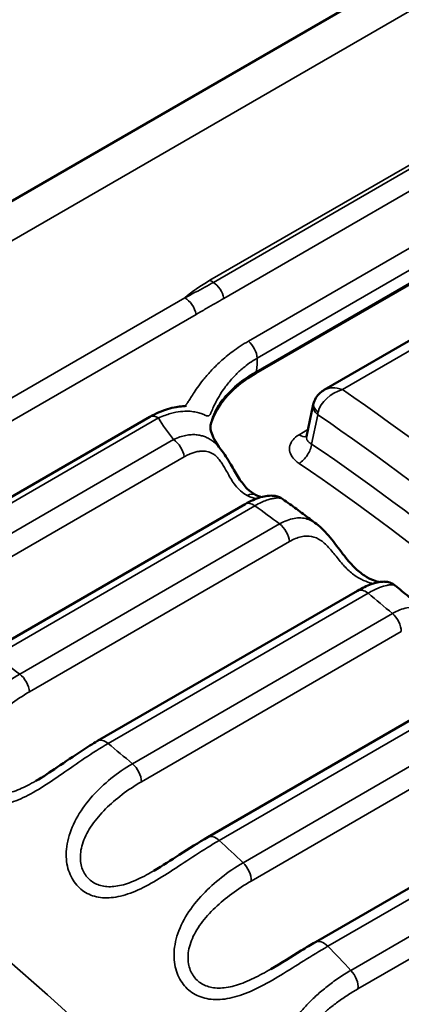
# Model space of a CAD drawing. Header units: millimetres. Extents: x 0 to 14369, y -869 to 2970.
# Tile 682 of 787: x 3657.37 to 3659.71, y 1806.1 to 1812.12. Entities that reach past the tile are written whole.
import ezdxf

# ---------------------------------------------------------------- set-up
doc = ezdxf.new("R2010")
doc.units = ezdxf.units.MM
doc.header["$LTSCALE"] = 10
doc.layers.add('Sichtbar (ISO)', color=7, linetype='Continuous', lineweight=50)
doc.layers.add('Sichtbar schmal (ISO)', color=7, linetype='Continuous', lineweight=35)

msp = doc.modelspace()

# ---------------------------------------------------------------- linework, layer by layer
at = {"layer": 'Sichtbar (ISO)'}
for p, q in [((3665.9771, 1816.0057), (3656.0776, 1810.2902)), ((3666.595, 1814.4472), (3658.8168, 1809.9565)), ((3660.0054, 1810.2992), (3659.2352, 1809.8545)), ((3659.1275, 1809.5696), (3659.1686, 1809.7646)), ((3656.475, 1808.7119), (3658.1692, 1809.69)), ((3658.5412, 1809.6466), (3658.5412, 1809.6467)), ((3659.1275, 1809.5696), (3659.1275, 1809.5696)), ((3658.7527, 1809.1569), (3657.1617, 1808.2384)), ((3659.4394, 1808.6263), (3657.8484, 1807.7078)), ((3660.1142, 1808.038), (3658.5232, 1807.1195)), ((3660.7727, 1807.396), (3659.1817, 1806.4775)), ((3658.1927, 1806.9134), (3658.1927, 1806.9133)), ((3658.9095, 1806.3131), (3658.9094, 1806.3131))]:
    msp.add_line(p, q, dxfattribs=at)
for points, knots in [([(3658.8168, 1809.9565), (3658.7277, 1809.905), (3658.6511, 1809.8395), (3658.5717, 1809.7252), (3658.5514, 1809.681), (3658.5397, 1809.6364)], [-0.30252039, -0.30252039, -0.30252039, -0.30252039, -0.26471247, -0.26471247, -0.2427886, -0.2427886, -0.2427886, -0.2427886]), ([(3659.1723, 1809.7785), (3659.1763, 1809.7913), (3659.1824, 1809.8034), (3659.198, 1809.8252), (3659.2077, 1809.835), (3659.2237, 1809.8474), (3659.2294, 1809.8511), (3659.2352, 1809.8545)], [0, 0, 0, 0, 0.00403969, 0.00403969, 0.008134, 0.008134, 0.01018836, 0.01018836, 0.01018836, 0.01018836]), ([(3658.1692, 1809.69), (3658.2063, 1809.7114), (3658.2434, 1809.7272), (3658.3133, 1809.7483), (3658.3471, 1809.7529), (3658.3793, 1809.7557), (3658.3869, 1809.7562), (3658.3913, 1809.7566), (3658.3919, 1809.7566), (3658.3919, 1809.7566)], [0, 0, 0, 0, 0.01491524, 0.01491524, 0.03078476, 0.03078476, 0.03745664, 0.03745664, 0.03966025, 0.03966025, 0.03966025, 0.03966025]), ([(3658.5412, 1809.6466), (3658.5382, 1809.6323), (3658.5376, 1809.6211), (3658.5505, 1809.5741), (3658.5675, 1809.5365), (3658.6033, 1809.4909)], [0, 0, 0, 0, 0.03311476, 0.03311476, 0.06751129, 0.06751129, 0.06751129, 0.06751129]), ([(3659.1255, 1809.5642), (3659.1255, 1809.5642), (3659.1255, 1809.5643), (3659.126, 1809.5651), (3659.127, 1809.567), (3659.1275, 1809.5696)], [0.005190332, 0.005190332, 0.005190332, 0.005190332, 0.006006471, 0.006006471, 0.009517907, 0.009517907, 0.009517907, 0.009517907]), ([(3658.6033, 1809.491), (3658.6252, 1809.4631), (3658.6447, 1809.4312), (3658.6801, 1809.3703), (3658.6967, 1809.3407), (3658.7301, 1809.2897), (3658.7473, 1809.2674), (3658.7812, 1809.2342), (3658.7982, 1809.2221), (3658.8144, 1809.214)], [0, 0, 0, 0, 0.01103621, 0.01103621, 0.02113261, 0.02113261, 0.03055456, 0.03055456, 0.03933457, 0.03933457, 0.03933457, 0.03933457]), ([(3658.7527, 1809.1569), (3658.7848, 1809.1754), (3658.8165, 1809.1894), (3658.8608, 1809.2024), (3658.8752, 1809.2054), (3658.9028, 1809.2085), (3658.9161, 1809.2089), (3658.9383, 1809.2059), (3658.9466, 1809.2041), (3658.9644, 1809.1979), (3658.9741, 1809.1931), (3658.983, 1809.1867)], [0, 0, 0, 0, 0.01285847, 0.01285847, 0.01939182, 0.01939182, 0.02564076, 0.02564076, 0.02898097, 0.02898097, 0.03257313, 0.03257313, 0.03257313, 0.03257313]), ([(3659.1893, 1809.0351), (3659.1756, 1809.0454), (3659.1618, 1809.0556), (3659.1344, 1809.076), (3659.1206, 1809.0862), (3659.0931, 1809.1065), (3659.0794, 1809.1166), (3659.0518, 1809.1368), (3659.0381, 1809.1468), (3659.0105, 1809.1668), (3658.9968, 1809.1768), (3658.983, 1809.1867)], [3.70392505, 3.70392505, 3.70392505, 3.70392505, 3.70880743, 3.70880743, 3.71368982, 3.71368982, 3.71857221, 3.71857221, 3.7234546, 3.7234546, 3.72833699, 3.72833699, 3.72833699, 3.72833699]), ([(3659.1894, 1809.0349), (3659.2193, 1809.0125), (3659.2464, 1808.9838), (3659.2983, 1808.9203), (3659.3242, 1808.8844), (3659.373, 1808.8214), (3659.3966, 1808.7932), (3659.4409, 1808.7494), (3659.4621, 1808.7321), (3659.5017, 1808.7061), (3659.5209, 1808.6966), (3659.5525, 1808.6848), (3659.5664, 1808.6815), (3659.5757, 1808.6799)], [0, 0, 0, 0, 0.01273264, 0.01273264, 0.02570865, 0.02570865, 0.03668648, 0.03668648, 0.0461038, 0.0461038, 0.05523605, 0.05523605, 0.06359937, 0.06359937, 0.06359937, 0.06359937]), ([(3659.4394, 1808.6263), (3659.469, 1808.6434), (3659.4978, 1808.6569), (3659.55, 1808.6754), (3659.5718, 1808.6807), (3659.6023, 1808.6823), (3659.6113, 1808.6823), (3659.6268, 1808.6796), (3659.6317, 1808.6784), (3659.6429, 1808.6748), (3659.6495, 1808.6719), (3659.6602, 1808.6658), (3659.6646, 1808.6629), (3659.6687, 1808.6596)], [0, 0, 0, 0, 0.01196784, 0.01196784, 0.02429263, 0.02429263, 0.02843333, 0.02843333, 0.03010622, 0.03010622, 0.03230372, 0.03230372, 0.03390703, 0.03390703, 0.03390703, 0.03390703]), ([(3659.8776, 1808.4858), (3659.8637, 1808.4975), (3659.8499, 1808.5092), (3659.8222, 1808.5325), (3659.8084, 1808.5441), (3659.7807, 1808.5672), (3659.7668, 1808.5788), (3659.7391, 1808.6018), (3659.7252, 1808.6133), (3659.6974, 1808.6361), (3659.6835, 1808.6475), (3659.6696, 1808.6589)], [3.62158828, 3.62158828, 3.62158828, 3.62158828, 3.62659534, 3.62659534, 3.63160241, 3.63160241, 3.63660948, 3.63660948, 3.64161655, 3.64161655, 3.64662361, 3.64662361, 3.64662361, 3.64662361]), ([(3657.4705, 1807.4631), (3657.5156, 1807.4892), (3657.5591, 1807.5183), (3657.6528, 1807.582), (3657.7029, 1807.6168), (3657.7845, 1807.6695), (3657.8168, 1807.6895), (3657.8484, 1807.7078)], [0, 0, 0, 0, 0.0156275, 0.0156275, 0.03501792, 0.03501792, 0.04817112, 0.04817112, 0.04817112, 0.04817112]), ([(3658.1927, 1806.9133), (3658.247, 1806.9447), (3658.2989, 1806.9788), (3658.4093, 1807.0503), (3658.4679, 1807.0875), (3658.5232, 1807.1195)], [0, 0, 0, 0, 0.0189009, 0.0189009, 0.0420546, 0.0420546, 0.0420546, 0.0420546]), ([(3658.9095, 1806.3131), (3658.9746, 1806.3508), (3659.0365, 1806.3902), (3659.1246, 1806.4439), (3659.1536, 1806.4612), (3659.1817, 1806.4775)], [0, 0, 0, 0, 0.02305297, 0.02305297, 0.03484842, 0.03484842, 0.03484842, 0.03484842])]:
    msp.add_open_spline(points, degree=3, knots=knots, dxfattribs=at)
for points in [[(3659.1686, 1809.7646), (3659.1696, 1809.7693), (3659.1708, 1809.7739), (3659.1723, 1809.7785)], [(3658.8144, 1809.2139), (3658.8273, 1809.2075), (3658.8397, 1809.2027), (3658.8507, 1809.1994)], [(3659.1892, 1809.035), (3659.1893, 1809.035), (3659.1893, 1809.035), (3659.1894, 1809.0349)], [(3659.6696, 1808.6588), (3659.6696, 1808.6588), (3659.6696, 1808.6588), (3659.6696, 1808.6588)]]:
    msp.add_open_spline(points, degree=3, dxfattribs=at)
at = {"layer": 'Sichtbar schmal (ISO)'}
for p, q in [((3666.3892, 1816.0006), (3656.4897, 1810.2851)), ((3658.5364, 1810.525), (3666.3146, 1815.0157)), ((3666.3355, 1815.0033), (3658.5573, 1810.5126)), ((3666.4001, 1814.9053), (3658.6219, 1810.4146)), ((3658.7725, 1810.1535), (3666.5507, 1814.6442)), ((3658.8249, 1810.0484), (3666.6031, 1814.5392)), ((3658.8189, 1809.9661), (3666.597, 1814.4568)), ((3658.382, 1810.4182), (3656.1204, 1809.1124)), ((3658.4518, 1810.3169), (3656.1902, 1809.0112)), ((3660.0899, 1810.2858), (3659.3469, 1809.8568)), ((3658.8189, 1809.9661), (3658.8168, 1809.9565)), ((3656.5281, 1808.705), (3658.2223, 1809.6831)), ((3659.158, 1809.5238), (3659.1958, 1809.7031)), ((3659.1364, 1809.6119), (3659.0816, 1809.5803)), ((3656.6732, 1808.6036), (3658.3135, 1809.5507)), ((3656.7384, 1808.4986), (3658.3788, 1809.4457)), ((3658.8116, 1809.1462), (3657.2206, 1808.2276)), ((3657.3717, 1808.1167), (3658.9626, 1809.0352)), ((3657.4319, 1808.0086), (3659.0229, 1808.9272)), ((3659.504, 1808.6112), (3657.913, 1807.6926)), ((3658.0619, 1807.5687), (3659.6528, 1808.4873)), ((3658.1167, 1807.4583), (3659.7077, 1808.3769)), ((3660.1845, 1808.018), (3658.5935, 1807.0994)), ((3658.7391, 1806.9634), (3660.3301, 1807.882)), ((3658.7882, 1806.8514), (3660.3792, 1807.77)), ((3657.8886, 1807.4423), (3657.8886, 1807.4423)), ((3660.8485, 1807.3706), (3659.2575, 1806.452)), ((3659.3989, 1806.3048), (3660.9899, 1807.2234)), ((3659.4419, 1806.192), (3661.0329, 1807.1106)), ((3658.5389, 1807.0669), (3658.5389, 1807.0669))]:
    msp.add_line(p, q, dxfattribs=at)
for centre, major_axis, ratio, start_param, end_param in [((3659.4718, 1810.0068), (1.3225, 0.0225), 0.565707, 2.346839, 2.529696), ((3658.5425, 1810.195), (0.2, -0.3464), 0.57735, 2.303803, 2.377702), ((3658.5536, 1810.4332), (-0.05, 0.0866), 0.577349, 4.185311, 5.445394), ((3658.3834, 1810.3357), (-0.05, 0.0866), 0.57735, 4.183235, 5.517469), ((3658.7543, 1810.0851), (0.05, -0.0866), 0.57735, 0.836132, 2.096215), ((3658.5425, 1810.195), (0.2, -0.3464), 0.57735, 0.571581, 0.836132), ((3659.3377, 1809.7399), (0.1295, 0.0871), 0.664937, 1.085527, 2.530891), ((3659.3373, 1809.7402), (0.1257, -0.0934), 0.689927, 1.976588, 2.851827), ((3658.5795, 1800.4518), (6.055, -10.4876), 0.57735, 1.736719, 2.266465), ((3659.2665, 1809.744), (-0.0978, 0.0206), 0.686712, 0.000576, 0.917741), ((3659.2677, 1809.7486), (-0.0954, 0.0299), 0.609299, 0.000004, 0.963897), ((3658.2192, 1809.6034), (-0.05, 0.0866), 0.577363, 5.453269, 6.283187), ((3659.6341, 1809.805), (-1.4859, 0.2489), 0.568185, 0.425537, 0.579778), ((3658.4735, 1800.3905), (5.98, -10.3577), 0.57735, 1.732164, 2.27068), ((3659.0862, 1809.6591), (0.05, -0.0866), 0.57735, 5.432275, 6.118227), ((3658.3091, 1809.4717), (0.05, -0.0866), 0.577354, 0.95964, 2.293864), ((3659.0872, 1809.483), (-0.0558, -0.083), 0.527647, 0.823491, 2.394764), ((3658.4735, 1800.3905), (5.855, -10.1412), 0.57735, 1.72286, 2.273435), ((3658.4028, 1800.3497), (5.805, -10.0546), 0.57735, 1.72286, 2.273435), ((3658.7695, 1809.1246), (0.0449, 0.0893), 0.616639, 0.000005, 0.75098), ((3658.8027, 1809.0703), (-0.05, 0.0866), 0.57735, 5.371204, 6.283185), ((3657.7306, 1799.9617), (-6.055, 10.4876), 0.57735, 5.353406, 5.371204), ((3658.9525, 1808.9603), (0.05, -0.0866), 0.577348, 0.877604, 2.211811), ((3659.4894, 1808.5397), (-0.05, 0.0866), 0.57735, 5.289174, 6.283185), ((3657.7306, 1799.9617), (-6.055, 10.4876), 0.57735, 5.271375, 5.289174), ((3659.637, 1808.4169), (0.05, -0.0866), 0.577348, 0.795573, 2.129781), ((3656.1396, 1799.0431), (6.055, -10.4876), 0.57735, 2.211813, 2.229612), ((3657.3615, 1808.0417), (0.05, -0.0866), 0.57735, 0.877606, 2.211813), ((3657.8984, 1807.6212), (-0.05, 0.0866), 0.57735, 5.289174, 6.283201), ((3656.1396, 1799.0431), (6.055, -10.4876), 0.57735, 2.129783, 2.147581), ((3658.046, 1807.4983), (0.05, -0.0866), 0.57735, 0.795575, 2.129783), ((3655.4325, 1798.6348), (5.555, -9.6215), 0.57735, 1.941367, 2.29322), ((3658.5732, 1807.0329), (-0.05, 0.0866), 0.57735, 5.207143, 6.283196), ((3656.1396, 1799.0431), (6.055, -10.4876), 0.57735, 2.047752, 2.065551), ((3658.7177, 1806.898), (0.05, -0.0866), 0.57735, 0.713545, 2.047752), ((3659.2317, 1806.3909), (-0.05, 0.0866), 0.57735, 5.125113, 6.283191), ((3656.1396, 1799.0431), (6.055, -10.4876), 0.57735, 1.965722, 1.98352), ((3659.372, 1806.2449), (0.05, -0.0866), 0.57735, 0.631514, 1.965722)]:
    msp.add_ellipse(centre, major_axis=major_axis, ratio=ratio, start_param=start_param, end_param=end_param, dxfattribs=at)
for points, knots in [([(3658.5573, 1810.5126), (3658.5403, 1810.5028), (3658.5226, 1810.4928), (3658.5042, 1810.4827), (3658.4858, 1810.4726), (3658.4666, 1810.4623), (3658.4463, 1810.4516), (3658.426, 1810.4409), (3658.4046, 1810.4298), (3658.382, 1810.4182)], [0, 0, 0, 0, 0.3333333, 0.3333333, 0.3333333, 0.6666667, 0.6666667, 0.6666667, 1, 1, 1, 1]), ([(3658.6219, 1810.4146), (3658.6049, 1810.4047), (3658.5696, 1810.3844), (3658.5137, 1810.3524), (3658.4729, 1810.3291), (3658.4518, 1810.3169)], [0, 0, 0, 0, 0.3333333, 0.6666667, 0.9999968, 0.9999968, 0.9999968, 0.9999968]), ([(3658.3803, 1809.7557), (3658.3829, 1809.7578), (3658.3853, 1809.7602), (3658.3877, 1809.7627), (3658.3919, 1809.7672), (3658.396, 1809.7724), (3658.4004, 1809.7786), (3658.4047, 1809.7848), (3658.4094, 1809.7921), (3658.4149, 1809.8007), (3658.4204, 1809.8094), (3658.4266, 1809.8194), (3658.434, 1809.8309), (3658.4414, 1809.8424), (3658.45, 1809.8553), (3658.46, 1809.8695), (3658.4701, 1809.8837), (3658.4817, 1809.8993), (3658.4951, 1809.9161), (3658.5086, 1809.9328), (3658.5239, 1809.9508), (3658.5414, 1809.9696), (3658.5589, 1809.9884), (3658.5786, 1810.0081), (3658.6008, 1810.0284), (3658.6231, 1810.0486), (3658.648, 1810.0694), (3658.6764, 1810.0905), (3658.7048, 1810.1115), (3658.7366, 1810.1328), (3658.7725, 1810.1535)], [0.4372345, 0.4372345, 0.4372345, 0.4372345, 0.4705882, 0.4705882, 0.4705882, 0.5294118, 0.5294118, 0.5294118, 0.5882353, 0.5882353, 0.5882353, 0.6470588, 0.6470588, 0.6470588, 0.7058824, 0.7058824, 0.7058824, 0.7647059, 0.7647059, 0.7647059, 0.8235294, 0.8235294, 0.8235294, 0.8823529, 0.8823529, 0.8823529, 0.9411765, 0.9411765, 0.9411765, 1, 1, 1, 1]), ([(3658.2223, 1809.6831), (3658.2486, 1809.6953), (3658.2732, 1809.7042), (3658.2955, 1809.7104), (3658.3179, 1809.7167), (3658.3381, 1809.7204), (3658.3562, 1809.7225), (3658.3744, 1809.7246), (3658.3905, 1809.725), (3658.4049, 1809.7245), (3658.4193, 1809.7239), (3658.432, 1809.7224), (3658.4436, 1809.7203), (3658.4552, 1809.7183), (3658.4657, 1809.7155), (3658.475, 1809.7126), (3658.4842, 1809.7097), (3658.4923, 1809.7065), (3658.499, 1809.7038), (3658.5011, 1809.7029), (3658.5032, 1809.702), (3658.5051, 1809.7012), (3658.509, 1809.6996), (3658.5125, 1809.6982), (3658.5154, 1809.6972), (3658.5198, 1809.6956), (3658.5232, 1809.695), (3658.526, 1809.6954), (3658.5289, 1809.6958), (3658.5313, 1809.6972), (3658.5337, 1809.7), (3658.536, 1809.7028), (3658.5383, 1809.7069), (3658.5411, 1809.7128), (3658.5421, 1809.7148), (3658.5431, 1809.7171), (3658.5442, 1809.7195), (3658.5462, 1809.7242), (3658.5486, 1809.7297), (3658.5514, 1809.736), (3658.5556, 1809.7456), (3658.5607, 1809.757), (3658.5673, 1809.7702), (3658.5739, 1809.7835), (3658.5819, 1809.7985), (3658.5917, 1809.8149), (3658.6015, 1809.8314), (3658.6131, 1809.8494), (3658.6269, 1809.8683), (3658.6407, 1809.8873), (3658.6566, 1809.9072), (3658.6751, 1809.9275), (3658.68, 1809.9329), (3658.6851, 1809.9383), (3658.6905, 1809.9438), (3658.7051, 1809.9588), (3658.7213, 1809.974), (3658.7395, 1809.989), (3658.7642, 1810.0095), (3658.7926, 1810.0298), (3658.8249, 1810.0484)], [0.0000005, 0.0000005, 0.0000005, 0.0000005, 0.0588235, 0.0588235, 0.0588235, 0.1176471, 0.1176471, 0.1176471, 0.1764706, 0.1764706, 0.1764706, 0.2352941, 0.2352941, 0.2352941, 0.2941176, 0.2941176, 0.2941176, 0.3529412, 0.3529412, 0.3529412, 0.3719913, 0.3719913, 0.3719913, 0.4117647, 0.4117647, 0.4117647, 0.4705882, 0.4705882, 0.4705882, 0.5294118, 0.5294118, 0.5294118, 0.5882353, 0.5882353, 0.5882353, 0.6083588, 0.6083588, 0.6083588, 0.6470588, 0.6470588, 0.6470588, 0.7058824, 0.7058824, 0.7058824, 0.7647059, 0.7647059, 0.7647059, 0.8235294, 0.8235294, 0.8235294, 0.8823529, 0.8823529, 0.8823529, 0.8980114, 0.8980114, 0.8980114, 0.9411765, 0.9411765, 0.9411765, 0.9999994, 0.9999994, 0.9999994, 0.9999994]), ([(3658.5412, 1809.6467), (3658.5415, 1809.6481), (3658.5418, 1809.6495), (3658.5421, 1809.6509), (3658.5504, 1809.6874), (3658.5655, 1809.7235), (3658.5874, 1809.7586), (3658.5889, 1809.761), (3658.5904, 1809.7633), (3658.5919, 1809.7657), (3658.6162, 1809.803), (3658.6483, 1809.839), (3658.6866, 1809.8727), (3658.725, 1809.9063), (3658.7694, 1809.9375), (3658.8189, 1809.9661)], [0.566223, 0.566223, 0.566223, 0.566223, 0.5714286, 0.5714286, 0.5714286, 0.7053243, 0.7053243, 0.7053243, 0.7142857, 0.7142857, 0.7142857, 0.8571429, 0.8571429, 0.8571429, 1, 1, 1, 1]), ([(3658.3135, 1809.5507), (3658.327, 1809.5573), (3658.3531, 1809.5681), (3658.3889, 1809.5776), (3658.4218, 1809.5818), (3658.4518, 1809.5814), (3658.479, 1809.577), (3658.5034, 1809.5696), (3658.5258, 1809.5594), (3658.5475, 1809.546), (3658.5694, 1809.5285), (3658.588, 1809.5096), (3658.5993, 1809.496), (3658.6033, 1809.491)], [0.0000001, 0.0000001, 0.0000001, 0.0000001, 0.0555556, 0.1111111, 0.1666667, 0.2222222, 0.2777778, 0.3333333, 0.3888889, 0.4444444, 0.5, 0.5555556, 0.5860812, 0.5860812, 0.5860812, 0.5860812]), ([(3659.0814, 1809.405), (3659.0667, 1809.4149), (3659.0549, 1809.4255), (3659.0455, 1809.4373), (3659.0361, 1809.4491), (3659.0292, 1809.4619), (3659.0257, 1809.475), (3659.0222, 1809.4882), (3659.0221, 1809.5015), (3659.0254, 1809.5142), (3659.0287, 1809.527), (3659.0353, 1809.5393), (3659.0447, 1809.5504), (3659.0541, 1809.5615), (3659.0663, 1809.5714), (3659.0816, 1809.5803)], [0.0000056, 0.0000056, 0.0000056, 0.0000056, 0.2, 0.2, 0.2, 0.4, 0.4, 0.4, 0.6, 0.6, 0.6, 0.8, 0.8, 0.8, 1, 1, 1, 1]), ([(3659.1579, 1809.5238), (3659.1504, 1809.5279), (3659.1376, 1809.5369), (3659.1271, 1809.553), (3659.1264, 1809.5643), (3659.1275, 1809.5696)], [0.0001047, 0.0001047, 0.0001047, 0.0001047, 0.2, 0.4, 0.5840181, 0.5840181, 0.5840181, 0.5840181]), ([(3658.3788, 1809.4457), (3658.3888, 1809.4515), (3658.3984, 1809.4564), (3658.4077, 1809.4605), (3658.4169, 1809.4647), (3658.4257, 1809.4681), (3658.4341, 1809.4708), (3658.4425, 1809.4736), (3658.4506, 1809.4757), (3658.4582, 1809.4772), (3658.4659, 1809.4788), (3658.4731, 1809.4798), (3658.4801, 1809.4803), (3658.487, 1809.4808), (3658.4935, 1809.4809), (3658.4997, 1809.4805), (3658.5059, 1809.4801), (3658.5118, 1809.4793), (3658.5174, 1809.4781), (3658.523, 1809.477), (3658.5284, 1809.4755), (3658.5338, 1809.4735), (3658.5391, 1809.4716), (3658.5444, 1809.4692), (3658.5497, 1809.4663), (3658.555, 1809.4634), (3658.5603, 1809.4599), (3658.5656, 1809.4559), (3658.571, 1809.4518), (3658.5763, 1809.4471), (3658.5816, 1809.4417), (3658.5869, 1809.4363), (3658.5922, 1809.4301), (3658.5975, 1809.4232), (3658.6028, 1809.4162), (3658.6081, 1809.4085), (3658.6135, 1809.4), (3658.6189, 1809.3915), (3658.6243, 1809.3823), (3658.6299, 1809.3724), (3658.6355, 1809.3625), (3658.6412, 1809.3519), (3658.6474, 1809.3409), (3658.6535, 1809.3298), (3658.66, 1809.3183), (3658.6673, 1809.3064), (3658.6746, 1809.2946), (3658.6826, 1809.2826), (3658.6919, 1809.2708), (3658.7011, 1809.259), (3658.7115, 1809.2474), (3658.7235, 1809.2368), (3658.7356, 1809.2262), (3658.7494, 1809.2165), (3658.7647, 1809.2088)], [0, 0, 0, 0, 0.055556, 0.055556, 0.055556, 0.111111, 0.111111, 0.111111, 0.166667, 0.166667, 0.166667, 0.222222, 0.222222, 0.222222, 0.277778, 0.277778, 0.277778, 0.333333, 0.333333, 0.333333, 0.388889, 0.388889, 0.388889, 0.444444, 0.444444, 0.444444, 0.5, 0.5, 0.5, 0.555556, 0.555556, 0.555556, 0.611111, 0.611111, 0.611111, 0.666667, 0.666667, 0.666667, 0.722222, 0.722222, 0.722222, 0.777778, 0.777778, 0.777778, 0.833333, 0.833333, 0.833333, 0.888889, 0.888889, 0.888889, 0.944444, 0.944444, 0.944444, 1, 1, 1, 1]), ([(3658.7647, 1809.2088), (3658.7751, 1809.2036), (3658.7849, 1809.1995), (3658.7939, 1809.1962), (3658.8029, 1809.193), (3658.811, 1809.1907), (3658.8183, 1809.189), (3658.8185, 1809.1889), (3658.8186, 1809.1889), (3658.8188, 1809.1888)], [0.0000003, 0.0000003, 0.0000003, 0.0000003, 0.0588235, 0.0588235, 0.0588235, 0.1176471, 0.1176471, 0.1176471, 0.1188856, 0.1188856, 0.1188856, 0.1188856]), ([(3658.983, 1809.1867), (3658.9816, 1809.1877), (3658.9799, 1809.1886), (3658.978, 1809.1895), (3658.9748, 1809.1908), (3658.971, 1809.192), (3658.9666, 1809.1927), (3658.9621, 1809.1935), (3658.957, 1809.1939), (3658.9512, 1809.1938), (3658.9455, 1809.1938), (3658.9391, 1809.1934), (3658.9322, 1809.1924), (3658.9252, 1809.1915), (3658.9177, 1809.19), (3658.9095, 1809.188), (3658.9012, 1809.1859), (3658.8923, 1809.1832), (3658.8825, 1809.1797), (3658.8727, 1809.1762), (3658.862, 1809.1718), (3658.8502, 1809.1663), (3658.8384, 1809.1609), (3658.8255, 1809.1542), (3658.8116, 1809.1462)], [0.5524575, 0.5524575, 0.5524575, 0.5524575, 0.5882353, 0.5882353, 0.5882353, 0.6470588, 0.6470588, 0.6470588, 0.7058824, 0.7058824, 0.7058824, 0.7647059, 0.7647059, 0.7647059, 0.8235294, 0.8235294, 0.8235294, 0.8823529, 0.8823529, 0.8823529, 0.9411765, 0.9411765, 0.9411765, 1, 1, 1, 1]), ([(3658.9626, 1809.0352), (3658.9933, 1809.0529), (3659.0234, 1809.0643), (3659.0518, 1809.0692), (3659.0802, 1809.0741), (3659.107, 1809.0726), (3659.1322, 1809.0649), (3659.1351, 1809.064), (3659.138, 1809.063), (3659.1409, 1809.0619), (3659.1576, 1809.0557), (3659.1736, 1809.0467), (3659.1892, 1809.035)], [0, 0, 0, 0, 0.1428571, 0.1428571, 0.1428571, 0.2857143, 0.2857143, 0.2857143, 0.3021129, 0.3021129, 0.3021129, 0.3982029, 0.3982029, 0.3982029, 0.3982029]), ([(3659.0229, 1808.9272), (3659.048, 1808.9416), (3659.0714, 1808.9511), (3659.0938, 1808.9564), (3659.1163, 1808.9616), (3659.1378, 1808.9626), (3659.1581, 1808.9589), (3659.1783, 1808.9552), (3659.1973, 1808.9468), (3659.2156, 1808.9341), (3659.2339, 1808.9213), (3659.2515, 1808.9042), (3659.2689, 1808.8845), (3659.2863, 1808.8647), (3659.3035, 1808.8424), (3659.3209, 1808.8211), (3659.3383, 1808.7998), (3659.3559, 1808.7795), (3659.3742, 1808.7614), (3659.3925, 1808.7433), (3659.4117, 1808.7275), (3659.4314, 1808.7145), (3659.4511, 1808.7014), (3659.4715, 1808.6913), (3659.4898, 1808.6843), (3659.5082, 1808.6773), (3659.5245, 1808.6734), (3659.5362, 1808.6712), (3659.5367, 1808.671), (3659.5373, 1808.6709), (3659.5378, 1808.6708)], [0, 0, 0, 0, 0.0714286, 0.0714286, 0.0714286, 0.1428571, 0.1428571, 0.1428571, 0.2142857, 0.2142857, 0.2142857, 0.2857143, 0.2857143, 0.2857143, 0.3571429, 0.3571429, 0.3571429, 0.4285714, 0.4285714, 0.4285714, 0.5, 0.5, 0.5, 0.5714286, 0.5714286, 0.5714286, 0.6428571, 0.6428571, 0.6428571, 0.6463911, 0.6463911, 0.6463911, 0.6463911]), ([(3659.6696, 1808.6588), (3659.6678, 1808.6603), (3659.6649, 1808.6615), (3659.6613, 1808.6622), (3659.6593, 1808.6626), (3659.6572, 1808.6629), (3659.6548, 1808.663), (3659.647, 1808.6635), (3659.6373, 1808.6628), (3659.6262, 1808.6608), (3659.6239, 1808.6604), (3659.6215, 1808.6599), (3659.6191, 1808.6594), (3659.6062, 1808.6566), (3659.5916, 1808.6523), (3659.5746, 1808.6456), (3659.573, 1808.645), (3659.5714, 1808.6444), (3659.5698, 1808.6437), (3659.5507, 1808.636), (3659.5285, 1808.6253), (3659.504, 1808.6112)], [0.5346805, 0.5346805, 0.5346805, 0.5346805, 0.593928, 0.593928, 0.593928, 0.625, 0.625, 0.625, 0.7286965, 0.7286965, 0.7286965, 0.75, 0.75, 0.75, 0.8643465, 0.8643465, 0.8643465, 0.875, 0.875, 0.875, 1, 1, 1, 1]), ([(3659.6528, 1808.4873), (3659.6835, 1808.505), (3659.7132, 1808.5166), (3659.7408, 1808.5219), (3659.7685, 1808.5272), (3659.7942, 1808.5264), (3659.818, 1808.5192), (3659.8207, 1808.5184), (3659.8234, 1808.5175), (3659.8261, 1808.5165), (3659.8442, 1808.5099), (3659.8612, 1808.4995), (3659.8775, 1808.4857)], [0, 0, 0, 0, 0.1428571, 0.1428571, 0.1428571, 0.2857143, 0.2857143, 0.2857143, 0.3021129, 0.3021129, 0.3021129, 0.4121903, 0.4121903, 0.4121903, 0.4121903]), ([(3657.913, 1807.6926), (3657.8641, 1807.6643), (3657.8157, 1807.6333), (3657.7689, 1807.6017), (3657.722, 1807.5701), (3657.6767, 1807.538), (3657.6323, 1807.5073), (3657.588, 1807.4765), (3657.5447, 1807.447), (3657.5023, 1807.4209), (3657.46, 1807.3948), (3657.4185, 1807.372), (3657.3786, 1807.3546), (3657.3386, 1807.3371), (3657.3, 1807.325), (3657.2638, 1807.3192), (3657.2275, 1807.3133), (3657.1935, 1807.3138), (3657.1624, 1807.3203), (3657.1312, 1807.3269), (3657.103, 1807.3396), (3657.0784, 1807.358), (3657.0538, 1807.3764), (3657.0328, 1807.4004), (3657.0167, 1807.4299), (3657.0006, 1807.4594), (3656.9894, 1807.4943), (3656.985, 1807.5331), (3656.9805, 1807.572), (3656.9829, 1807.6147), (3656.9931, 1807.6594), (3657.0033, 1807.704), (3657.0215, 1807.7504), (3657.0456, 1807.7947), (3657.0698, 1807.8389), (3657.0999, 1807.8809), (3657.1329, 1807.9193), (3657.1659, 1807.9578), (3657.2018, 1807.9927), (3657.2417, 1808.0258), (3657.2816, 1808.0589), (3657.3255, 1808.09), (3657.3717, 1808.1167)], [0, 0, 0, 0, 0.071429, 0.071429, 0.071429, 0.142857, 0.142857, 0.142857, 0.214286, 0.214286, 0.214286, 0.285714, 0.285714, 0.285714, 0.357143, 0.357143, 0.357143, 0.428571, 0.428571, 0.428571, 0.5, 0.5, 0.5, 0.571429, 0.571429, 0.571429, 0.642857, 0.642857, 0.642857, 0.714286, 0.714286, 0.714286, 0.785714, 0.785714, 0.785714, 0.857143, 0.857143, 0.857143, 0.928571, 0.928571, 0.928571, 1, 1, 1, 1]), ([(3657.4705, 1807.4631), (3657.4362, 1807.4433), (3657.4032, 1807.4263), (3657.3717, 1807.4131), (3657.3387, 1807.3994), (3657.3075, 1807.3899), (3657.2784, 1807.3852), (3657.2494, 1807.3806), (3657.2226, 1807.3808), (3657.1984, 1807.3856), (3657.1743, 1807.3904), (3657.1527, 1807.3999), (3657.1343, 1807.4136), (3657.1159, 1807.4273), (3657.1007, 1807.4452), (3657.0896, 1807.4673), (3657.0785, 1807.4893), (3657.0716, 1807.5155), (3657.0704, 1807.5447), (3657.0691, 1807.5739), (3657.0736, 1807.6062), (3657.0847, 1807.6402), (3657.0957, 1807.6743), (3657.1134, 1807.71), (3657.1361, 1807.7444), (3657.1588, 1807.7789), (3657.1864, 1807.812), (3657.2165, 1807.8429), (3657.2465, 1807.8738), (3657.279, 1807.9025), (3657.3149, 1807.9301), (3657.3507, 1807.9578), (3657.39, 1807.9844), (3657.4319, 1808.0086)], [0.2173011, 0.2173011, 0.2173011, 0.2173011, 0.2857143, 0.2857143, 0.2857143, 0.3571429, 0.3571429, 0.3571429, 0.4285714, 0.4285714, 0.4285714, 0.5, 0.5, 0.5, 0.5714286, 0.5714286, 0.5714286, 0.6428571, 0.6428571, 0.6428571, 0.7142857, 0.7142857, 0.7142857, 0.7857143, 0.7857143, 0.7857143, 0.8571429, 0.8571429, 0.8571429, 0.9285714, 0.9285714, 0.9285714, 1, 1, 1, 1]), ([(3658.5935, 1807.0994), (3658.5447, 1807.0712), (3658.496, 1807.0407), (3658.4486, 1807.0099), (3658.4012, 1806.9792), (3658.3551, 1806.9483), (3658.3098, 1806.9189), (3658.2646, 1806.8896), (3658.2202, 1806.8619), (3658.1768, 1806.8377), (3658.1333, 1806.8136), (3658.0908, 1806.793), (3658.0499, 1806.7779), (3658.0089, 1806.7628), (3657.9695, 1806.7531), (3657.9326, 1806.7497), (3657.8957, 1806.7462), (3657.8613, 1806.749), (3657.83, 1806.7578), (3657.7987, 1806.7666), (3657.7705, 1806.7814), (3657.7462, 1806.8017), (3657.7219, 1806.8219), (3657.7015, 1806.8477), (3657.6862, 1806.8785), (3657.6709, 1806.9094), (3657.6608, 1806.9454), (3657.6576, 1806.985), (3657.6544, 1807.0247), (3657.6582, 1807.0679), (3657.6699, 1807.1127), (3657.6816, 1807.1575), (3657.7013, 1807.2038), (3657.7269, 1807.2477), (3657.7524, 1807.2917), (3657.7839, 1807.3335), (3657.8181, 1807.3717), (3657.8523, 1807.4099), (3657.8893, 1807.4447), (3657.9301, 1807.4778), (3657.9708, 1807.5108), (3658.0154, 1807.5418), (3658.0619, 1807.5687)], [0, 0, 0, 0, 0.071429, 0.071429, 0.071429, 0.142857, 0.142857, 0.142857, 0.214286, 0.214286, 0.214286, 0.285714, 0.285714, 0.285714, 0.357143, 0.357143, 0.357143, 0.428571, 0.428571, 0.428571, 0.5, 0.5, 0.5, 0.571429, 0.571429, 0.571429, 0.642857, 0.642857, 0.642857, 0.714286, 0.714286, 0.714286, 0.785714, 0.785714, 0.785714, 0.857143, 0.857143, 0.857143, 0.928571, 0.928571, 0.928571, 1, 1, 1, 1]), ([(3658.1927, 1806.9133), (3658.1778, 1806.9047), (3658.1632, 1806.8965), (3658.1487, 1806.8888), (3658.1121, 1806.8693), (3658.0769, 1806.8529), (3658.0433, 1806.8408), (3658.0097, 1806.8287), (3657.9779, 1806.8209), (3657.9485, 1806.818), (3657.919, 1806.8151), (3657.892, 1806.817), (3657.8677, 1806.8234), (3657.8434, 1806.8299), (3657.8219, 1806.8409), (3657.8037, 1806.856), (3657.7856, 1806.8711), (3657.7707, 1806.8903), (3657.7602, 1806.9134), (3657.7496, 1806.9365), (3657.7435, 1806.9635), (3657.7431, 1806.9934), (3657.7427, 1807.0233), (3657.7482, 1807.056), (3657.7602, 1807.0902), (3657.7723, 1807.1244), (3657.791, 1807.1601), (3657.8146, 1807.1944), (3657.8382, 1807.2288), (3657.8667, 1807.2618), (3657.8976, 1807.2926), (3657.9285, 1807.3234), (3657.9617, 1807.352), (3657.9983, 1807.3796), (3658.0348, 1807.4073), (3658.0745, 1807.4339), (3658.1167, 1807.4583)], [0.1860119, 0.1860119, 0.1860119, 0.1860119, 0.2142857, 0.2142857, 0.2142857, 0.2857143, 0.2857143, 0.2857143, 0.3571429, 0.3571429, 0.3571429, 0.4285714, 0.4285714, 0.4285714, 0.5, 0.5, 0.5, 0.5714286, 0.5714286, 0.5714286, 0.6428571, 0.6428571, 0.6428571, 0.7142857, 0.7142857, 0.7142857, 0.7857143, 0.7857143, 0.7857143, 0.8571429, 0.8571429, 0.8571429, 0.9285714, 0.9285714, 0.9285714, 1, 1, 1, 1]), ([(3659.2575, 1806.452), (3659.2086, 1806.4238), (3659.1594, 1806.3936), (3659.1113, 1806.3636), (3659.0632, 1806.3336), (3659.0162, 1806.3038), (3658.9699, 1806.2759), (3658.9236, 1806.248), (3658.8781, 1806.222), (3658.8335, 1806.1998), (3658.7889, 1806.1777), (3658.7453, 1806.1594), (3658.7034, 1806.1468), (3658.6615, 1806.1341), (3658.6213, 1806.127), (3658.5838, 1806.1262), (3658.5463, 1806.1254), (3658.5116, 1806.1308), (3658.4803, 1806.1421), (3658.449, 1806.1534), (3658.4212, 1806.1705), (3658.3976, 1806.1928), (3658.3739, 1806.2152), (3658.3545, 1806.2427), (3658.3405, 1806.2751), (3658.3265, 1806.3074), (3658.3179, 1806.3446), (3658.3165, 1806.385), (3658.3151, 1806.4254), (3658.3208, 1806.469), (3658.3345, 1806.5138), (3658.3483, 1806.5586), (3658.37, 1806.6046), (3658.3973, 1806.6481), (3658.4246, 1806.6915), (3658.4576, 1806.7325), (3658.4929, 1806.7699), (3658.5282, 1806.8073), (3658.5659, 1806.8414), (3658.6071, 1806.8737), (3658.6483, 1806.9061), (3658.6929, 1806.9367), (3658.7391, 1806.9634)], [0, 0, 0, 0, 0.071429, 0.071429, 0.071429, 0.142857, 0.142857, 0.142857, 0.214286, 0.214286, 0.214286, 0.285714, 0.285714, 0.285714, 0.357143, 0.357143, 0.357143, 0.428571, 0.428571, 0.428571, 0.5, 0.5, 0.5, 0.571429, 0.571429, 0.571429, 0.642857, 0.642857, 0.642857, 0.714286, 0.714286, 0.714286, 0.785714, 0.785714, 0.785714, 0.857143, 0.857143, 0.857143, 0.928571, 0.928571, 0.928571, 1, 1, 1, 1]), ([(3658.9094, 1806.3131), (3658.8737, 1806.2925), (3658.839, 1806.2735), (3658.8053, 1806.2572), (3658.768, 1806.2391), (3658.732, 1806.2243), (3658.6978, 1806.2139), (3658.6636, 1806.2036), (3658.6313, 1806.1977), (3658.6015, 1806.1966), (3658.5717, 1806.1956), (3658.5445, 1806.1994), (3658.5203, 1806.2076), (3658.4961, 1806.2159), (3658.4749, 1806.2286), (3658.4573, 1806.2453), (3658.4396, 1806.2619), (3658.4255, 1806.2825), (3658.4158, 1806.3067), (3658.4062, 1806.331), (3658.4012, 1806.359), (3658.402, 1806.3895), (3658.4029, 1806.42), (3658.4098, 1806.4531), (3658.4232, 1806.4874), (3658.4367, 1806.5218), (3658.4568, 1806.5573), (3658.4817, 1806.5913), (3658.5066, 1806.6254), (3658.5361, 1806.6579), (3658.5677, 1806.6882), (3658.5993, 1806.7185), (3658.633, 1806.7465), (3658.6698, 1806.7737), (3658.7065, 1806.8009), (3658.7463, 1806.8272), (3658.7882, 1806.8514)], [0.1497857, 0.1497857, 0.1497857, 0.1497857, 0.2142857, 0.2142857, 0.2142857, 0.2857143, 0.2857143, 0.2857143, 0.3571429, 0.3571429, 0.3571429, 0.4285714, 0.4285714, 0.4285714, 0.5, 0.5, 0.5, 0.5714286, 0.5714286, 0.5714286, 0.6428571, 0.6428571, 0.6428571, 0.7142857, 0.7142857, 0.7142857, 0.7857143, 0.7857143, 0.7857143, 0.8571429, 0.8571429, 0.8571429, 0.9285714, 0.9285714, 0.9285714, 1, 1, 1, 1]), ([(3658.9799, 1805.6127), (3658.9727, 1805.6301), (3658.9676, 1805.6474), (3658.9642, 1805.6641), (3658.9607, 1805.6808), (3658.9588, 1805.6969), (3658.958, 1805.7125), (3658.9572, 1805.7281), (3658.9575, 1805.7432), (3658.9587, 1805.758), (3658.9599, 1805.7729), (3658.962, 1805.7876), (3658.9649, 1805.8024), (3658.9679, 1805.8171), (3658.9716, 1805.832), (3658.9764, 1805.8471), (3658.9811, 1805.8623), (3658.9868, 1805.8777), (3658.9936, 1805.8935), (3659.0003, 1805.9093), (3659.0082, 1805.9256), (3659.0174, 1805.9423), (3659.0266, 1805.959), (3659.037, 1805.9761), (3659.0488, 1805.9935), (3659.0606, 1806.0109), (3659.0737, 1806.0286), (3659.0881, 1806.0464), (3659.1026, 1806.0641), (3659.1183, 1806.082), (3659.1354, 1806.0999), (3659.1524, 1806.1177), (3659.1708, 1806.1356), (3659.1904, 1806.1533), (3659.21, 1806.171), (3659.2309, 1806.1886), (3659.2529, 1806.2059), (3659.2749, 1806.2232), (3659.2981, 1806.2402), (3659.3225, 1806.2568), (3659.3469, 1806.2734), (3659.3725, 1806.2896), (3659.3989, 1806.3048)], [0.0000003, 0.0000003, 0.0000003, 0.0000003, 0.0714286, 0.0714286, 0.0714286, 0.1428571, 0.1428571, 0.1428571, 0.2142857, 0.2142857, 0.2142857, 0.2857143, 0.2857143, 0.2857143, 0.3571429, 0.3571429, 0.3571429, 0.4285714, 0.4285714, 0.4285714, 0.5, 0.5, 0.5, 0.5714286, 0.5714286, 0.5714286, 0.6428571, 0.6428571, 0.6428571, 0.7142857, 0.7142857, 0.7142857, 0.7857143, 0.7857143, 0.7857143, 0.8571429, 0.8571429, 0.8571429, 0.9285714, 0.9285714, 0.9285714, 1, 1, 1, 1]), ([(3659.0554, 1805.6432), (3659.0504, 1805.6563), (3659.0471, 1805.6693), (3659.0451, 1805.6819), (3659.0431, 1805.6945), (3659.0423, 1805.7066), (3659.0423, 1805.7184), (3659.0424, 1805.7302), (3659.0433, 1805.7416), (3659.045, 1805.7529), (3659.0466, 1805.7642), (3659.0489, 1805.7754), (3659.052, 1805.7866), (3659.055, 1805.7979), (3659.0588, 1805.8093), (3659.0633, 1805.8209), (3659.0679, 1805.8325), (3659.0732, 1805.8443), (3659.0795, 1805.8566), (3659.0858, 1805.8688), (3659.093, 1805.8814), (3659.1013, 1805.8944), (3659.1096, 1805.9073), (3659.1191, 1805.9207), (3659.1296, 1805.9344), (3659.1402, 1805.9481), (3659.1519, 1805.9621), (3659.1648, 1805.9762), (3659.1776, 1805.9904), (3659.1916, 1806.0047), (3659.2068, 1806.0191), (3659.2219, 1806.0335), (3659.2382, 1806.048), (3659.2556, 1806.0626), (3659.2731, 1806.0772), (3659.2916, 1806.0917), (3659.3112, 1806.1063), (3659.3308, 1806.1208), (3659.3515, 1806.1353), (3659.3733, 1806.1497), (3659.3951, 1806.164), (3659.418, 1806.1782), (3659.4419, 1806.192)], [0, 0, 0, 0, 0.071429, 0.071429, 0.071429, 0.142857, 0.142857, 0.142857, 0.214286, 0.214286, 0.214286, 0.285714, 0.285714, 0.285714, 0.357143, 0.357143, 0.357143, 0.428571, 0.428571, 0.428571, 0.5, 0.5, 0.5, 0.571429, 0.571429, 0.571429, 0.642857, 0.642857, 0.642857, 0.714286, 0.714286, 0.714286, 0.785714, 0.785714, 0.785714, 0.857143, 0.857143, 0.857143, 0.928571, 0.928571, 0.928571, 1, 1, 1, 1])]:
    msp.add_open_spline(points, degree=3, knots=knots, dxfattribs=at)
msp.add_open_spline([(3659.1958, 1809.7031), (3659.1961, 1809.7056), (3659.1968, 1809.7105), (3659.1978, 1809.7154), (3659.1983, 1809.7179)], degree=3, dxfattribs=at)

doc.saveas('drawing.dxf')
